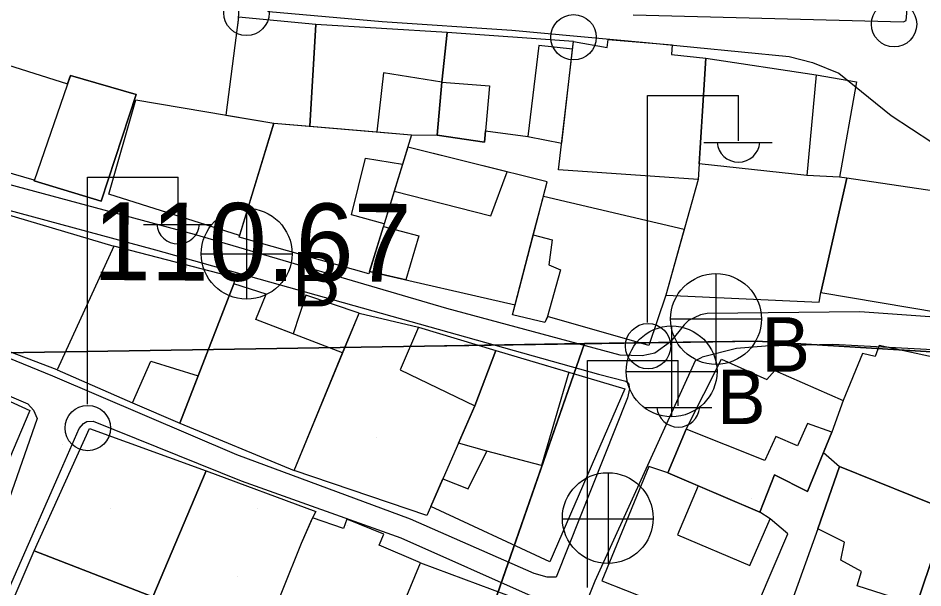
# Model space of a CAD drawing. Extents: x 417997 to 421451, y 4451742 to 4455216.
# Drawn here: x 420300.2 to 420369.9, y 4453254.8 to 4453298.8 of the extents above; entities that cross this region are included whole.
import ezdxf

# ---------------------------------------------------------------- set-up
doc = ezdxf.new("R2010")
doc.units = 0
for name, color, linetype in [('ADA', 7, 'Continuous'), ('ADAKENARI', 7, 'Continuous'), ('B_Mesken', 7, 'Continuous'), ('B_Teras', 7, 'Continuous'), ('Default', 7, 'Continuous'), ('PL_AYA_PARK_DINLENME', 7, 'Continuous'), ('PL_EĞİTİM', 7, 'Continuous'), ('PL_TİCK', 7, 'Continuous'), ('S_Elektrik_Diregi', 7, 'Continuous'), ('S_Rogar_Kapagi', 7, 'Continuous'), ('S_Rogar_Kapagi_Buski', 7, 'Continuous'), ('Sinir_Duvar_tek_tarafa_ait', 7, 'Continuous'), ('TR_EĞİTİM', 7, 'Continuous'), ('TR_PARKALANI', 7, 'Continuous'), ('TR_TİCK', 7, 'Continuous'), ('Y_Yol_Kotu', 7, 'Continuous'), ('Yol_Sose', 7, 'Continuous')]:
    doc.layers.add(name, color=color, linetype=linetype)

# ---------------------------------------------------------------- blocks, each defined once
blk = doc.blocks.new('POINT_DISPLAY')
at = {"layer": 'Default'}
blk.add_line((0, 0), (0, 0), dxfattribs=at)

msp = doc.modelspace()

# ---------------------------------------------------------------- linework, layer by layer
at = {"layer": 'ADA'}
msp.add_line((420320.42, 4453206.383), (420343.792, 4453273.663), dxfattribs=at)
msp.add_line((420320.42, 4453206.383), (420343.792, 4453273.663), dxfattribs=at)
at = {"layer": 'ADAKENARI'}
for p, q in [((420331.467, 4453273.477), (420357.117, 4453273.865)), ((420331.467, 4453273.477), (420357.117, 4453273.865)), ((420357.117, 4453273.865), (420433.491, 4453269.164)), ((420357.117, 4453273.865), (420433.491, 4453269.164)), ((420289.162, 4453272.812), (420331.467, 4453273.477)), ((420289.162, 4453272.812), (420331.467, 4453273.477))]:
    msp.add_line(p, q, dxfattribs=at)
at = {"layer": 'B_Mesken'}
for points in [[(420323.086, 4453298.27), (420317.146, 4453298.832), (420316.17, 4453291.275), (420319.862, 4453290.647), (420322.638, 4453290.416)], [(420333.227, 4453297.661), (420323.086, 4453298.27), (420322.638, 4453290.416), (420327.785, 4453289.988), (420330.479, 4453289.764), (420332.449, 4453289.734), (420332.802, 4453293.812)], [(420342.951, 4453296.944), (420333.227, 4453297.661), (420332.802, 4453293.812), (420332.449, 4453289.734), (420336.099, 4453289.188), (420336.174, 4453290.074), (420339.434, 4453289.64), (420342.044, 4453289.124), (420342.885, 4453296.372)], [(420352.557, 4453286.317), (420341.805, 4453287.065), (420342.951, 4453296.944), (420345.553, 4453296.494), (420345.618, 4453297.12), (420350.563, 4453296.706), (420350.498, 4453295.945), (420353.145, 4453295.675)], [(420301.392, 4453286.256), (420297.201, 4453287.475), (420297.317, 4453287.999), (420299.335, 4453295.152), (420303.956, 4453293.688), (420304.181, 4453294.34), (420309.243, 4453292.866), (420306.539, 4453284.644), (420301.376, 4453286.209)], [(420361.65, 4453294.381), (420364.747, 4453293.837), (420363.442, 4453286.508), (420360.926, 4453286.622), (420352.633, 4453287.523), (420353.145, 4453295.675)], [(420317.21, 4453281.988), (420307.153, 4453285.181), (420309.218, 4453292.458), (420319.862, 4453290.647)], [(420317.176, 4453281.876), (420319.862, 4453290.647), (420330.479, 4453289.764), (420327.174, 4453279.048)], [(420327.228, 4453279.224), (420338.457, 4453276.654), (420340.916, 4453286.139), (420330.182, 4453288.801)], [(420352.633, 4453287.523), (420352.557, 4453286.317), (420350.061, 4453277.411), (420361.877, 4453276.871), (420362.003, 4453277.605), (420364.015, 4453286.421), (420363.442, 4453286.508), (420360.926, 4453286.622)], [(420364.015, 4453286.421), (420362.003, 4453277.605), (420371.152, 4453276.069), (420373.536, 4453284.996)], [(420340.629, 4453285.035), (420351.485, 4453282.494), (420350.061, 4453277.411), (420348.765, 4453273.524), (420340.944, 4453275.754), (420340.75, 4453275.299), (420338.249, 4453275.88), (420338.457, 4453276.654), (420339.853, 4453282.04)], [(420294.22, 4453275.039), (420297.996, 4453283.997), (420307.515, 4453281.166), (420303.151, 4453271.655)], [(420308.959, 4453269.097), (420312.62, 4453267.537), (420314.034, 4453271.188), (420316.783, 4453278.284), (420316.92, 4453278.736), (420307.515, 4453281.166), (420303.151, 4453271.655)], [(420326.422, 4453276.008), (420322.329, 4453277.392), (420321.358, 4453274.408), (420318.459, 4453275.526), (420319.265, 4453277.464), (420316.783, 4453278.284), (420314.034, 4453271.188), (420312.62, 4453267.537), (420321.414, 4453263.885), (420325.156, 4453272.945)], [(420330.995, 4453274.925), (420336.977, 4453273.134), (420335.359, 4453268.868), (420331.656, 4453260.419), (420321.414, 4453263.885), (420325.156, 4453272.945), (420326.422, 4453276.008)], [(420371.852, 4453260.799), (420375.289, 4453271.607), (420366.497, 4453273.519), (420366.198, 4453272.68), (420365.233, 4453272.902), (420363.744, 4453269.268), (420362.849, 4453266.825), (420362.212, 4453265.274), (420363.454, 4453264.182)], [(420336.977, 4453273.134), (420346.914, 4453270.181), (420341.137, 4453256.854), (420331.959, 4453261.109), (420332.888, 4453263.23), (420334.841, 4453262.482), (420336.268, 4453265.374), (420334.101, 4453265.997), (420335.359, 4453268.868)], [(420296.984, 4453270.355), (420301.043, 4453268.519), (420297.245, 4453259.591), (420292.251, 4453261.547), (420288.112, 4453263.168), (420291.5, 4453270.869), (420292.067, 4453272.365)], [(420351.632, 4453267.064), (420354.348, 4453272.468), (420357.838, 4453270.892), (420358.456, 4453271.594), (420363.744, 4453269.268), (420362.849, 4453266.825), (420360.974, 4453262.262), (420358.438, 4453263.555), (420357.311, 4453260.669), (420352.559, 4453262.709), (420350.224, 4453263.711)], [(420301.395, 4453257.683), (420305.653, 4453267.122), (420314.647, 4453263.852), (420310.543, 4453254.144)], [(420314.647, 4453263.852), (420323.093, 4453260.727), (420322.756, 4453260.076), (420321.969, 4453258.251), (420319.023, 4453250.959), (420317.677, 4453251.401), (420313.592, 4453252.783), (420310.543, 4453254.144)], [(420350.224, 4453263.711), (420348.765, 4453264.201), (420345.138, 4453255.366), (420356.089, 4453251.049), (420359.476, 4453259.001), (420358.107, 4453260.167), (420357.311, 4453260.669), (420352.559, 4453262.709)], [(420361.771, 4453259.392), (420358.455, 4453250.149), (420366.718, 4453246.638), (420369.394, 4453253.534), (420371.852, 4453260.799), (420363.454, 4453264.182)], [(420319.023, 4453250.959), (420321.793, 4453249.794), (420322.662, 4453251.674), (420325.653, 4453250.412), (420324.862, 4453248.555), (420324.677, 4453248.052), (420327.187, 4453247.142), (420331.149, 4453256.77), (420327.963, 4453258.138), (420328.33, 4453258.97), (420325.479, 4453260.118), (420325.235, 4453259.416), (420322.835, 4453260.229), (420321.969, 4453258.251), (420319.023, 4453250.959)], [(420302.337, 4453245.428), (420296.998, 4453247.477), (420301.395, 4453257.683), (420310.543, 4453254.144), (420308.098, 4453248.173), (420306.225, 4453243.644)], [(420331.149, 4453256.77), (420339.987, 4453253.464), (420338.691, 4453250.471), (420339.756, 4453249.99), (420338.507, 4453246.977), (420337.459, 4453247.355), (420335.952, 4453243.892), (420327.187, 4453247.142)]]:
    msp.add_lwpolyline(points, close=True, dxfattribs=at)
at = {"layer": 'B_Teras'}
for points in [[(420342.885, 4453296.372), (420340.278, 4453296.646), (420339.434, 4453289.64), (420342.044, 4453289.124)], [(420353.145, 4453295.675), (420361.65, 4453294.381), (420360.926, 4453286.622), (420352.633, 4453287.523)], [(420332.802, 4453293.812), (420328.298, 4453294.534), (420327.785, 4453289.988), (420330.479, 4453289.764), (420332.449, 4453289.734)], [(420304.181, 4453294.34), (420301.376, 4453286.209), (420306.539, 4453284.644), (420309.243, 4453292.866)], [(420336.466, 4453293.535), (420336.099, 4453289.188), (420332.449, 4453289.734), (420332.802, 4453293.812)], [(420329.136, 4453285.408), (420336.583, 4453283.519), (420337.84, 4453286.902), (420330.182, 4453288.801)], [(420328.359, 4453282.89), (420325.837, 4453283.585), (420326.92, 4453287.952), (420329.783, 4453287.507), (420329.136, 4453285.408)], [(420328.302, 4453282.704), (420331.03, 4453281.966), (420330.026, 4453278.583), (420327.228, 4453279.224)], [(420339.853, 4453282.04), (420341.316, 4453281.66), (420341.05, 4453279.726), (420341.947, 4453279.346), (420340.925, 4453275.683), (420340.75, 4453275.299), (420338.249, 4453275.88)], [(420316.783, 4453278.284), (420316.92, 4453278.736), (420307.515, 4453281.166), (420303.151, 4453271.655), (420308.959, 4453269.097), (420310.383, 4453272.32), (420314.034, 4453271.188)], [(420325.156, 4453272.945), (420318.459, 4453275.526), (420319.265, 4453277.464), (420316.783, 4453278.284), (420312.62, 4453267.537), (420321.414, 4453263.885)], [(420326.422, 4453276.008), (420330.995, 4453274.925), (420329.596, 4453271.647), (420335.359, 4453268.868), (420331.656, 4453260.419), (420321.414, 4453263.885)], [(420342.585, 4453271.468), (420340.497, 4453264.276), (420336.268, 4453265.374), (420334.101, 4453265.997), (420335.359, 4453268.868), (420336.977, 4453273.134)], [(420351.632, 4453267.064), (420350.224, 4453263.711), (420357.311, 4453260.669), (420358.438, 4453263.555), (420360.974, 4453262.262), (420362.849, 4453266.825), (420360.994, 4453267.51), (420360.203, 4453265.787), (420358.545, 4453266.496), (420357.687, 4453264.654)], [(420361.771, 4453259.392), (420363.454, 4453264.182), (420371.852, 4453260.799), (420369.394, 4453253.534), (420364.807, 4453254.98), (420365.154, 4453256.094), (420363.545, 4453256.964), (420363.846, 4453258.365)], [(420352.559, 4453262.709), (420350.967, 4453258.917), (420356.538, 4453256.571), (420358.107, 4453260.167), (420357.311, 4453260.669)]]:
    msp.add_lwpolyline(points, close=True, dxfattribs=at)
at = {"layer": 'PL_AYA_PARK_DINLENME'}
msp.add_lwpolyline([(420320.42, 4453206.383), (420343.792, 4453273.663), (420331.467, 4453273.477), (420289.162, 4453272.812), (420282.058, 4453272.7), (420262.699, 4453207.092), (420254.587, 4453206.153), (420222.297, 4453202.415)], dxfattribs=at)
msp.add_lwpolyline([(420320.42, 4453206.383), (420343.792, 4453273.663), (420331.467, 4453273.477), (420289.162, 4453272.812), (420282.058, 4453272.7), (420262.699, 4453207.092), (420254.587, 4453206.153), (420222.297, 4453202.415)], dxfattribs=at)
at = {"layer": 'PL_EĞİTİM'}
msp.add_lwpolyline([(420433.153, 4453264.175), (420433.491, 4453269.164), (420357.117, 4453273.865), (420343.792, 4453273.663), (420320.42, 4453206.383)], dxfattribs=at)
msp.add_lwpolyline([(420433.153, 4453264.175), (420433.491, 4453269.164), (420357.117, 4453273.865), (420343.792, 4453273.663), (420320.42, 4453206.383)], dxfattribs=at)
at = {"layer": 'PL_TİCK'}
msp.add_lwpolyline([(420343.792, 4453273.663), (420357.117, 4453273.865), (420433.491, 4453269.164), (420434.165, 4453279.129), (420434.178, 4453279.141), (420440.238, 4453377.613), (420435.556, 4453382.921), (420258.449, 4453394.201), (420249.675, 4453391.251), (420241.035, 4453383.791), (420236.838, 4453375.541), (420229.073, 4453281.843), (420228.245, 4453271.853), (420271.831, 4453272.539), (420282.058, 4453272.7), (420289.162, 4453272.812), (420331.467, 4453273.477), (420343.792, 4453273.663)], dxfattribs=at)
msp.add_lwpolyline([(420343.792, 4453273.663), (420357.117, 4453273.865), (420433.491, 4453269.164), (420434.165, 4453279.129), (420434.178, 4453279.141), (420440.238, 4453377.613), (420435.556, 4453382.921), (420258.449, 4453394.201), (420249.675, 4453391.251), (420241.035, 4453383.791), (420236.838, 4453375.541), (420229.073, 4453281.843), (420228.245, 4453271.853), (420271.831, 4453272.539), (420282.058, 4453272.7), (420289.162, 4453272.812), (420331.467, 4453273.477), (420343.792, 4453273.663)], dxfattribs=at)
at = {"layer": 'S_Elektrik_Diregi'}
for p, q in [((420348.661, 4453275.303), (420348.661, 4453292.803)), ((420348.661, 4453292.803), (420355.661, 4453292.803)), ((420355.661, 4453289.303), (420355.661, 4453292.803)), ((420353.001, 4453289.163), (420358.251, 4453289.163)), ((420305.486, 4453268.991), (420305.486, 4453286.491)), ((420305.486, 4453286.491), (420312.486, 4453286.491)), ((420312.486, 4453282.991), (420312.486, 4453286.491)), ((420309.826, 4453282.851), (420315.076, 4453282.851)), ((420344.025, 4453254.874), (420344.025, 4453272.374)), ((420344.025, 4453272.374), (420351.025, 4453272.374)), ((420351.025, 4453268.874), (420351.025, 4453272.374)), ((420348.365, 4453268.734), (420353.615, 4453268.734))]:
    msp.add_line(p, q, dxfattribs=at)
for centre in [(420317.751, 4453299.163), (420367.654, 4453298.288), (420342.952, 4453297.279), (420348.697, 4453273.468), (420305.522, 4453267.156)]:
    msp.add_circle(centre, 1.75, dxfattribs=at)
for centre in [(420355.662, 4453289.316), (420312.486, 4453283.004), (420351.026, 4453268.887)]:
    msp.add_arc(centre, 1.658, 184.83843, 355.14641, dxfattribs=at)
at = {"layer": 'S_Rogar_Kapagi'}
for p, q in [((420345.648, 4453256.681), (420345.648, 4453263.681)), ((420342.078, 4453260.146), (420349.078, 4453260.146))]:
    msp.add_line(p, q, dxfattribs=at)
msp.add_circle((420345.595, 4453260.21), 3.5, dxfattribs=at)
at = {"layer": 'S_Rogar_Kapagi_Buski'}
for p, q in [((420317.762, 4453284.093), (420317.762, 4453277.093)), ((420314.262, 4453280.593), (420321.262, 4453280.593)), ((420353.931, 4453279.063), (420353.931, 4453272.063)), ((420350.431, 4453275.563), (420357.431, 4453275.563)), ((420350.511, 4453275.023), (420350.511, 4453268.023)), ((420347.011, 4453271.523), (420354.011, 4453271.523))]:
    msp.add_line(p, q, dxfattribs=at)
for centre in [(420317.762, 4453280.593), (420353.931, 4453275.563), (420350.511, 4453271.523)]:
    msp.add_circle(centre, 3.5, dxfattribs=at)
at = {"layer": 'Sinir_Duvar_tek_tarafa_ait'}
msp.add_lwpolyline([(420317.339, 4453302.407), (420317.08, 4453298.319)], dxfattribs=at)
at = {"layer": 'TR_TİCK'}
msp.add_lwpolyline([(420343.792, 4453273.663), (420357.117, 4453273.865), (420433.491, 4453269.164), (420434.165, 4453279.129), (420434.178, 4453279.141), (420440.238, 4453377.613), (420435.556, 4453382.921), (420258.449, 4453394.201), (420249.675, 4453391.251), (420241.035, 4453383.791), (420236.838, 4453375.541), (420229.073, 4453281.843), (420228.245, 4453271.853), (420271.831, 4453272.539), (420282.058, 4453272.7), (420289.162, 4453272.812), (420331.467, 4453273.477), (420343.792, 4453273.663)], dxfattribs=at)
msp.add_lwpolyline([(420343.792, 4453273.663), (420357.117, 4453273.865), (420433.491, 4453269.164), (420434.165, 4453279.129), (420434.178, 4453279.141), (420440.238, 4453377.613), (420435.556, 4453382.921), (420258.449, 4453394.201), (420249.675, 4453391.251), (420241.035, 4453383.791), (420236.838, 4453375.541), (420229.073, 4453281.843), (420228.245, 4453271.853), (420271.831, 4453272.539), (420282.058, 4453272.7), (420289.162, 4453272.812), (420331.467, 4453273.477), (420343.792, 4453273.663)], dxfattribs=at)
at = {"layer": 'Yol_Sose'}
for points in [[(420318.385, 4453301.256), (420318.409, 4453300.393), (420318.741, 4453299.841), (420319.48, 4453299.276), (420328.2, 4453298.496), (420338.19, 4453297.818)], [(420347.553, 4453299.021), (420368.379, 4453298.464), (420368.593, 4453298.562), (420368.785, 4453300.901)], [(420338.19, 4453297.818), (420348.556, 4453296.89), (420359.565, 4453295.811), (420361.377, 4453295.347), (420363.396, 4453294.501), (420367.438, 4453291.258), (420372.134, 4453288.164), (420383.652, 4453281.533)], [(420351.476, 4453275.121), (420350.427, 4453273.806), (420349.22, 4453272.939), (420348.249, 4453272.722), (420346.558, 4453272.781), (420333.19, 4453276.366), (420313.752, 4453282.075), (420291.779, 4453287.999), (420285.058, 4453290.507), (420280.578, 4453292.669)], [(420344.886, 4453271.319), (420346.979, 4453270.758), (420347.189, 4453270.612), (420347.269, 4453270.181), (420347.125, 4453269.477), (420341.619, 4453255.66), (420340.928, 4453255.666), (420339.925, 4453255.945), (420330.401, 4453260.119), (420317.017, 4453265.102), (420302.838, 4453271.144), (420284.323, 4453278.708), (420283.756, 4453279.294), (420283.874, 4453280.415), (420285.028, 4453282.896), (420287.265, 4453287.176), (420287.534, 4453287.174), (420310.743, 4453280.902)], [(420383.652, 4453281.533), (420385.755, 4453280.668), (420386.123, 4453280.277), (420386.257, 4453279.571), (420386.245, 4453278.391), (420385.633, 4453275.122), (420385.311, 4453274.792), (420384.824, 4453274.707), (420365.015, 4453276.122), (420353.242, 4453275.989), (420352.734, 4453275.878), (420351.816, 4453275.434), (420351.476, 4453275.121)], [(420310.743, 4453280.902), (420344.886, 4453271.319)], [(420283.955, 4453252.491), (420274.278, 4453256.491), (420274.132, 4453256.816), (420274.19, 4453257.43), (420279.401, 4453268.216), (420282.575, 4453274.91), (420283.483, 4453275.32), (420284.468, 4453275.104), (420292.866, 4453272.466), (420300.897, 4453269.012), (420301.333, 4453268.53), (420301.613, 4453267.894), (420297.315, 4453255.582), (420294.238, 4453249.085), (420294.027, 4453248.925), (420293.681, 4453248.915), (420289.313, 4453250.439)], [(420406.338, 4453259.019), (420407.436, 4453265.173), (420407.368, 4453265.977), (420407.052, 4453266.572), (420406.145, 4453267.307), (420401.835, 4453268.643), (420393.364, 4453270.728), (420388.985, 4453271.508), (420376.919, 4453272.848), (420362.93, 4453273.606), (420357.757, 4453273.457), (420355.522, 4453273.298), (420352.859, 4453272.614)], [(420385.051, 4453185.3), (420370.281, 4453169.555), (420369.348, 4453168.922), (420368.34, 4453168.679), (420367.136, 4453168.967), (420350.139, 4453185.882), (420327.243, 4453210.597), (420327.072, 4453211.1), (420327.122, 4453212.371), (420333.347, 4453227.34), (420344.617, 4453255.378), (420352.345, 4453272.368), (420352.859, 4453272.614)], [(420303.229, 4453263.431), (420304.851, 4453267.131), (420305.195, 4453267.507), (420305.44, 4453267.665), (420305.936, 4453267.695), (420317.331, 4453263.086), (420329.651, 4453258.697), (420340.155, 4453254.022), (420340.285, 4453253.637), (420340.461, 4453252.958), (420337.878, 4453246.447), (420332.508, 4453234.037), (420331.822, 4453233.724), (420331.355, 4453233.733), (420314.182, 4453240.325), (420296.809, 4453247.246), (420296.596, 4453247.452), (420296.45, 4453247.784), (420296.473, 4453248.108), (420297.004, 4453249.24)], [(420297.004, 4453249.24), (420303.229, 4453263.431)]]:
    msp.add_lwpolyline(points, dxfattribs=at)

# ---------------------------------------------------------------- block references
at = {"layer": 'TR_EĞİTİM', "xscale": 0.1, "yscale": 0.10000000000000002}
msp.add_blockref('POINT_DISPLAY', (420356.676, 4453261.708), dxfattribs=at)
msp.add_blockref('POINT_DISPLAY', (420356.676, 4453261.708), dxfattribs=at)
at = {"layer": 'TR_PARKALANI', "xscale": 0.1, "yscale": 0.10000000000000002}
for p in [(420303.562, 4453265.863), (420303.562, 4453265.863), (420314.844, 4453265.863), (420314.844, 4453265.863), (420327.764, 4453266.412), (420327.764, 4453266.412), (420307.283, 4453260.981), (420307.283, 4453260.981), (420318.565, 4453260.981), (420318.565, 4453260.981), (420325.562, 4453259.658), (420325.562, 4453259.658), (420305.764, 4453255.694), (420305.764, 4453255.694), (420317.046, 4453255.694), (420317.046, 4453255.694)]:
    msp.add_blockref('POINT_DISPLAY', p, dxfattribs=at)

# ---------------------------------------------------------------- texts
at = {"layer": 'S_Rogar_Kapagi_Buski'}
for p in [(420321.262, 4453276.529), (420357.431, 4453271.499), (420354.011, 4453267.459)]:
    msp.add_text('B', height=4.2, dxfattribs=at).set_placement(p)
at = {"layer": 'Y_Yol_Kotu'}
msp.add_text('110.67 ', height=6, rotation=359.68612, dxfattribs=at).set_placement((420305.908, 4453278.569))

doc.saveas('drawing.dxf')
